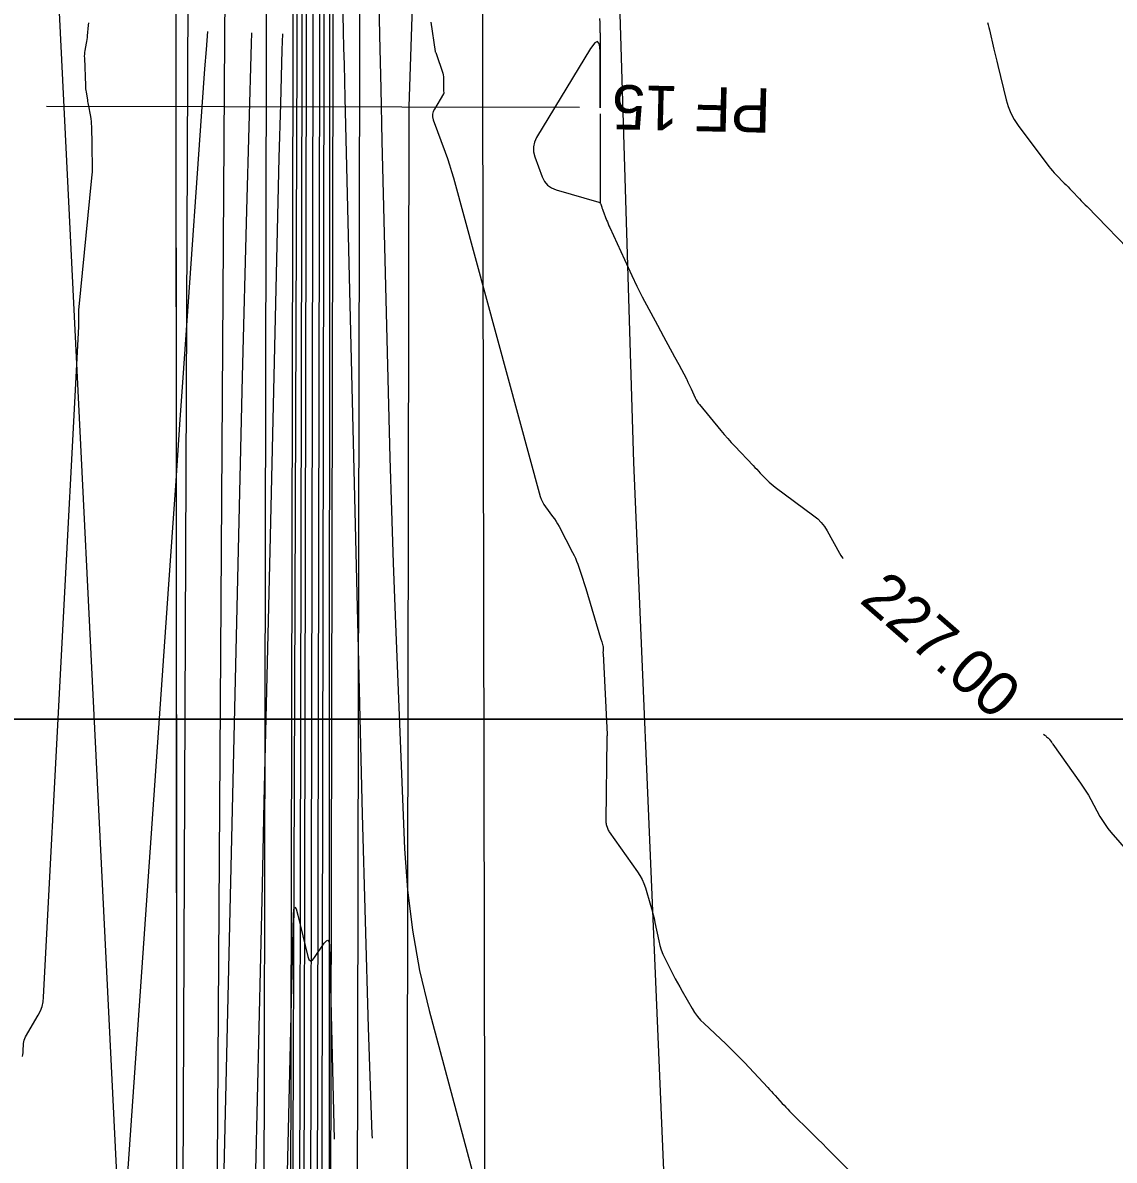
# Model space of a CAD drawing. Extents: x -534410 to -534262, y -1190162 to -1189584.
# Drawn here: x -534372.92 to -534348.35, y -1189804.39 to -1189778.79 of the extents above; entities that cross this region are included whole.
import ezdxf

# ---------------------------------------------------------------- set-up
doc = ezdxf.new("R2010")
doc.units = 0
for name, color, linetype in [('30', 7, 'Continuous'), ('31', 7, 'Continuous'), ('40', 7, 'Continuous'), ('_linie', 7, 'Continuous'), ('_N_osa', 7, 'Continuous'), ('_N_tenká', 7, 'Continuous'), ('_N_tenká_velmi', 7, 'Continuous'), ('_N_text', 7, 'Continuous'), ('_rámeček', 7, 'Continuous'), ('_tenka', 7, 'Continuous'), ('Default', 7, 'Continuous'), ('Hranice parcel', 7, 'Continuous')]:
    doc.layers.add(name, color=color, linetype=linetype)

msp = doc.modelspace()

# ---------------------------------------------------------------- linework, layer by layer
at = {"layer": '30'}
for points in [[(-534364.917, -1189777.897), (-534364.89, -1189779.084), (-534364.863, -1189780.271), (-534364.835, -1189781.459), (-534364.806, -1189782.646), (-534364.69, -1189787.402), (-534364.659, -1189788.586), (-534364.623, -1189789.769), (-534364.583, -1189790.952), (-534364.538, -1189792.135), (-534364.327, -1189797.385), (-534364.264, -1189798.305), (-534364.151, -1189799.218), (-534363.988, -1189800.123), (-534363.773, -1189801.02), (-534362.475, -1189805.863)], [(-534372.929, -1189802.057), (-534372.921, -1189802.017), (-534372.916, -1189801.976), (-534372.913, -1189801.935), (-534372.906, -1189801.768), (-534372.902, -1189801.728), (-534372.893, -1189801.688), (-534372.879, -1189801.65), (-534372.86, -1189801.614), (-534372.574, -1189801.126), (-534372.525, -1189801.031), (-534372.489, -1189800.933), (-534372.465, -1189800.83), (-534372.453, -1189800.724), (-534371.663, -1189785.627), (-534371.661, -1189785.597), (-534371.661, -1189785.567), (-534371.66, -1189785.537), (-534371.661, -1189785.507), (-534371.664, -1189785.386), (-534371.664, -1189785.356), (-534371.663, -1189785.326), (-534371.662, -1189785.296), (-534371.659, -1189785.266), (-534371.365, -1189782.288), (-534371.359, -1189782.22), (-534371.356, -1189782.153), (-534371.354, -1189782.085), (-534371.354, -1189782.017), (-534371.362, -1189781.623), (-534371.362, -1189781.597), (-534371.363, -1189781.558), (-534371.363, -1189781.545), (-534371.371, -1189781.129), (-534371.373, -1189781.072), (-534371.378, -1189781.015), (-534371.385, -1189780.959), (-534371.394, -1189780.902), (-534371.442, -1189780.635), (-534371.448, -1189780.6), (-534371.455, -1189780.564), (-534371.461, -1189780.529), (-534371.467, -1189780.493), (-534371.491, -1189780.351), (-534371.496, -1189780.316), (-534371.5, -1189780.28), (-534371.503, -1189780.244), (-534371.505, -1189780.208), (-534371.529, -1189779.589), (-534371.53, -1189779.547), (-534371.528, -1189779.505), (-534371.524, -1189779.463), (-534371.518, -1189779.421), (-534371.488, -1189779.255), (-534371.481, -1189779.213), (-534371.475, -1189779.172), (-534371.469, -1189779.13), (-534371.465, -1189779.088), (-534371.442, -1189778.847), (-534371.437, -1189778.793)], [(-534359.934, -1189778.7), (-534359.932, -1189778.799), (-534359.931, -1189778.844), (-534359.93, -1189778.89), (-534359.927, -1189778.982), (-534359.927, -1189779.005), (-534359.926, -1189779.028), (-534359.926, -1189779.05), (-534359.926, -1189779.073), (-534359.926, -1189780.616), (-534359.926, -1189780.639), (-534359.926, -1189780.661), (-534359.925, -1189780.684), (-534359.925, -1189780.707), (-534359.925, -1189780.684), (-534359.926, -1189780.661), (-534359.926, -1189780.639), (-534359.926, -1189780.616), (-534359.926, -1189779.436), (-534359.939, -1189779.279), (-534359.979, -1189779.217), (-534360.045, -1189779.249), (-534360.138, -1189779.377), (-534361.354, -1189781.377), (-534361.404, -1189781.481), (-534361.427, -1189781.588), (-534361.425, -1189781.697), (-534361.396, -1189781.809), (-534361.229, -1189782.262), (-534361.178, -1189782.365), (-534361.109, -1189782.448), (-534361.021, -1189782.512), (-534360.915, -1189782.555), (-534359.955, -1189782.835), (-534359.94, -1189782.841), (-534359.927, -1189782.85), (-534359.917, -1189782.862), (-534359.91, -1189782.877), (-534359.887, -1189782.943), (-534359.881, -1189782.96), (-534359.875, -1189782.976), (-534359.869, -1189782.993), (-534359.862, -1189783.009), (-534359.776, -1189783.234), (-534359.759, -1189783.277), (-534359.742, -1189783.319), (-534359.724, -1189783.362), (-534359.705, -1189783.403), (-534359.29, -1189784.304), (-534359.207, -1189784.484), (-534359.096, -1189784.724), (-534359.068, -1189784.784), (-534359.039, -1189784.844), (-534359.009, -1189784.903), (-534358.978, -1189784.961), (-534358.632, -1189785.602), (-534358.494, -1189785.858), (-534358.25, -1189786.31), (-534358.154, -1189786.488), (-534357.981, -1189786.808), (-534357.972, -1189786.826), (-534357.962, -1189786.845), (-534357.953, -1189786.863), (-534357.945, -1189786.882), (-534357.876, -1189787.032), (-534357.781, -1189787.238), (-534357.761, -1189787.278), (-534357.738, -1189787.317), (-534357.713, -1189787.353), (-534357.686, -1189787.389), (-534357.205, -1189787.971), (-534357.128, -1189788.062), (-534357.05, -1189788.152), (-534356.97, -1189788.24), (-534356.889, -1189788.327), (-534356.477, -1189788.761), (-534356.437, -1189788.802), (-534356.398, -1189788.844), (-534356.357, -1189788.886), (-534356.317, -1189788.928), (-534356.156, -1189789.094), (-534356.115, -1189789.135), (-534356.073, -1189789.174), (-534356.029, -1189789.211), (-534355.983, -1189789.246), (-534355.114, -1189789.888), (-534355.024, -1189789.961), (-534354.944, -1189790.043), (-534354.873, -1189790.133), (-534354.812, -1189790.231), (-534354.533, -1189790.732), (-534354.5, -1189790.787), (-534354.463, -1189790.839), (-534354.454, -1189790.851)], [(-534368.572, -1189812.408), (-534367.974, -1189786.766), (-534367.879, -1189783.012), (-534367.771, -1189779.259), (-534367.763, -1189779.023)], [(-534359.922, -1189780.845), (-534359.922, -1189782.845)], [(-534349.938, -1189794.801), (-534349.91, -1189794.827), (-534349.9, -1189794.836), (-534349.891, -1189794.844), (-534349.881, -1189794.853), (-534349.871, -1189794.861), (-534349.831, -1189794.895), (-534349.821, -1189794.904), (-534349.812, -1189794.913), (-534349.803, -1189794.923), (-534349.795, -1189794.933), (-534349.76, -1189794.981), (-534349.752, -1189794.992), (-534349.743, -1189795.004), (-534349.735, -1189795.015), (-534349.727, -1189795.027), (-534349.106, -1189795.905), (-534349.045, -1189795.995), (-534348.986, -1189796.086), (-534348.93, -1189796.178), (-534348.877, -1189796.273), (-534348.669, -1189796.654), (-534348.614, -1189796.748), (-534348.555, -1189796.838), (-534348.491, -1189796.925), (-534348.422, -1189797.009), (-534347.865, -1189797.651)], [(-534367.679, -1189830.441), (-534367.447, -1189823.822), (-534367.391, -1189822.167), (-534367.34, -1189820.512), (-534367.294, -1189818.856), (-534367.253, -1189817.201), (-534366.829, -1189798.889), (-534366.819, -1189798.744), (-534366.799, -1189798.695), (-534366.77, -1189798.739), (-534366.73, -1189798.878), (-534366.506, -1189799.806), (-534366.479, -1189799.878), (-534366.444, -1189799.907), (-534366.402, -1189799.892), (-534366.351, -1189799.834), (-534366.134, -1189799.511), (-534366.086, -1189799.452), (-534366.051, -1189799.438), (-534366.029, -1189799.469), (-534366.02, -1189799.544), (-534365.914, -1189803.919)]]:
    msp.add_lwpolyline(points, dxfattribs=at)
at = {"layer": '31'}
for points in [[(-534365.74, -1189777.481), (-534365.707, -1189778.983), (-534365.698, -1189779.359), (-534365.689, -1189779.735), (-534365.68, -1189780.11), (-534365.671, -1189780.486), (-534365.279, -1189796.604), (-534365.216, -1189799.007), (-534365.143, -1189801.409), (-534365.061, -1189803.811), (-534365.057, -1189803.898)], [(-534363.733, -1189778.785), (-534363.639, -1189779.439), (-534363.638, -1189779.443), (-534363.637, -1189779.448), (-534363.635, -1189779.452), (-534363.632, -1189779.456), (-534363.622, -1189779.471), (-534363.619, -1189779.475), (-534363.617, -1189779.479), (-534363.615, -1189779.484), (-534363.614, -1189779.488), (-534363.466, -1189779.93), (-534363.463, -1189779.94), (-534363.46, -1189779.95), (-534363.458, -1189779.96), (-534363.456, -1189779.97), (-534363.45, -1189780.011), (-534363.449, -1189780.021), (-534363.448, -1189780.031), (-534363.448, -1189780.041), (-534363.447, -1189780.052), (-534363.447, -1189780.314), (-534363.447, -1189780.331), (-534363.446, -1189780.365), (-534363.446, -1189780.382), (-534363.446, -1189780.386), (-534363.447, -1189780.39), (-534363.448, -1189780.394), (-534363.45, -1189780.397), (-534363.656, -1189780.736), (-534363.683, -1189780.794), (-534363.697, -1189780.854), (-534363.695, -1189780.915), (-534363.679, -1189780.978), (-534363.411, -1189781.707), (-534363.36, -1189781.85), (-534363.312, -1189781.994), (-534363.267, -1189782.139), (-534363.226, -1189782.285), (-534361.271, -1189789.455), (-534361.25, -1189789.518), (-534361.224, -1189789.579), (-534361.192, -1189789.636), (-534361.154, -1189789.691), (-534360.992, -1189789.905), (-534360.953, -1189789.959), (-534360.916, -1189790.015), (-534360.881, -1189790.072), (-534360.849, -1189790.131), (-534360.542, -1189790.717), (-534360.51, -1189790.781), (-534360.48, -1189790.847), (-534360.453, -1189790.913), (-534360.428, -1189790.98), (-534360.333, -1189791.252), (-534360.31, -1189791.32), (-534360.288, -1189791.388), (-534360.266, -1189791.456), (-534360.245, -1189791.525), (-534359.913, -1189792.647), (-534359.907, -1189792.667), (-534359.901, -1189792.686), (-534359.895, -1189792.706), (-534359.888, -1189792.726), (-534359.859, -1189792.817), (-534359.855, -1189792.831), (-534359.853, -1189792.845), (-534359.852, -1189792.859), (-534359.853, -1189792.874), (-534359.857, -1189792.932), (-534359.858, -1189792.947), (-534359.859, -1189792.961), (-534359.859, -1189792.976), (-534359.858, -1189792.99), (-534359.767, -1189794.809), (-534359.767, -1189794.815), (-534359.767, -1189794.821), (-534359.767, -1189794.828), (-534359.767, -1189794.834), (-534359.769, -1189794.859), (-534359.77, -1189794.871), (-534359.77, -1189794.884), (-534359.797, -1189796.744), (-534359.796, -1189796.767), (-534359.794, -1189796.79), (-534359.79, -1189796.812), (-534359.784, -1189796.834), (-534359.757, -1189796.923), (-534359.749, -1189796.945), (-534359.74, -1189796.965), (-534359.729, -1189796.986), (-534359.716, -1189797.005), (-534359.081, -1189797.899), (-534359.026, -1189797.984), (-534358.978, -1189798.072), (-534358.938, -1189798.164), (-534358.905, -1189798.26), (-534358.787, -1189798.65), (-534358.759, -1189798.747), (-534358.733, -1189798.846), (-534358.71, -1189798.945), (-534358.688, -1189799.044), (-534358.604, -1189799.459), (-534358.58, -1189799.56), (-534358.549, -1189799.659), (-534358.511, -1189799.755), (-534358.467, -1189799.849), (-534358.278, -1189800.219), (-534358.23, -1189800.312), (-534358.181, -1189800.403), (-534358.131, -1189800.494), (-534358.079, -1189800.585), (-534357.853, -1189800.976), (-534357.795, -1189801.069), (-534357.731, -1189801.157), (-534357.66, -1189801.24), (-534357.583, -1189801.318), (-534357.095, -1189801.777), (-534356.988, -1189801.879), (-534356.882, -1189801.983), (-534356.778, -1189802.089), (-534356.676, -1189802.196), (-534356.148, -1189802.757), (-534356.107, -1189802.801), (-534356.066, -1189802.845), (-534356.025, -1189802.889), (-534355.985, -1189802.934), (-534355.824, -1189803.113), (-534355.783, -1189803.157), (-534355.742, -1189803.201), (-534355.7, -1189803.244), (-534355.657, -1189803.287), (-534355.124, -1189803.815), (-534355.021, -1189803.917), (-534354.918, -1189804.019), (-534354.816, -1189804.122), (-534354.713, -1189804.225), (-534354.19, -1189804.755)], [(-534351.2, -1189778.79), (-534351.186, -1189778.845), (-534351.172, -1189778.9), (-534351.159, -1189778.955), (-534351.058, -1189779.39), (-534351.036, -1189779.481), (-534351.015, -1189779.572), (-534350.993, -1189779.663), (-534350.971, -1189779.754), (-534350.784, -1189780.526), (-534350.738, -1189780.682), (-534350.677, -1189780.83), (-534350.601, -1189780.972), (-534350.51, -1189781.106), (-534349.819, -1189782.026), (-534349.78, -1189782.076), (-534349.74, -1189782.125), (-534349.698, -1189782.172), (-534349.654, -1189782.218), (-534349.474, -1189782.402), (-534349.431, -1189782.446), (-534349.388, -1189782.49), (-534349.345, -1189782.534), (-534349.303, -1189782.578), (-534349.132, -1189782.756), (-534349.089, -1189782.8), (-534349.046, -1189782.844), (-534349.003, -1189782.889), (-534348.96, -1189782.933), (-534347.824, -1189784.101)], [(-534370.922, -1189809.965), (-534369.649, -1189791.643), (-534369.561, -1189790.374), (-534369.472, -1189789.105), (-534369.383, -1189787.836), (-534369.295, -1189786.567), (-534368.823, -1189779.835), (-534368.789, -1189779.394), (-534368.754, -1189778.99)], [(-534368.595, -1189844.62), (-534368.288, -1189828.137), (-534368.272, -1189827.381), (-534368.254, -1189826.626), (-534368.232, -1189825.87), (-534368.207, -1189825.115), (-534368.101, -1189822.093), (-534368.075, -1189821.337), (-534368.052, -1189820.581), (-534368.031, -1189819.826), (-534368.012, -1189819.07), (-534367.528, -1189798.201), (-534367.485, -1189796.321), (-534367.441, -1189794.441), (-534367.397, -1189792.561), (-534367.353, -1189790.681), (-534367.147, -1189781.836), (-534367.116, -1189780.619), (-534367.081, -1189779.401), (-534367.07, -1189779.047)]]:
    msp.add_lwpolyline(points, dxfattribs=at)
at = {"layer": '_linie'}
for points in [[(-534366.12, -1189620.81), (-534364.52, -1189627.2), (-534365.69, -1189653.8), (-534366.76, -1189684.81), (-534368.14, -1189748.73), (-534368.38, -1189779.14), (-534368.65, -1189820.64), (-534368.59, -1189847.58), (-534367.2, -1189913.8)], [(-534363.12, -1189621.02), (-534362.79, -1189621.58), (-534361.82, -1189627.79), (-534363.46, -1189653.55), (-534365.47, -1189684.77), (-534366.65, -1189748.83), (-534366.75, -1189779.47), (-534366.9, -1189820.47), (-534366.95, -1189846.72), (-534366.338, -1189888.804), (-534363.85, -1189911.95), (-534357.07, -1189929.19), (-534352.334, -1189940.856)], [(-534359.03, -1189621.26), (-534359.41, -1189621.83), (-534360.84, -1189627.76), (-534362.92, -1189653.56), (-534364.64, -1189685), (-534365.94, -1189748.9), (-534366.02, -1189779.52), (-534366.03, -1189820.5), (-534366.48, -1189846.73), (-534365.511, -1189888.873), (-534362.72, -1189912.12), (-534356.62, -1189928.64), (-534351.589, -1189940.594)]]:
    msp.add_lwpolyline(points, dxfattribs=at)
at = {"layer": '_N_osa'}
msp.add_lwpolyline([(-534351.95, -1189940.722), (-534356.845, -1189928.915), (-534363.285, -1189912.035), (-534365.925, -1189888.838), (-534366.715, -1189846.725), (-534366.465, -1189820.485), (-534366.385, -1189779.495), (-534366.295, -1189748.865), (-534365.055, -1189684.885), (-534363.19, -1189653.555), (-534361.333, -1189627.822)], dxfattribs=at)
at = {"layer": '_N_tenká'}
for points in [[(-534352.92, -1189941.124), (-534357.821, -1189929.303), (-534364.313, -1189912.285), (-534366.973, -1189888.908), (-534367.765, -1189846.73), (-534367.515, -1189820.479), (-534367.435, -1189779.492), (-534367.345, -1189748.853), (-534366.104, -1189684.844), (-534364.238, -1189653.486), (-534362.424, -1189628.352), (-534361.782, -1189627.792)], [(-534352.089, -1189940.779), (-534356.984, -1189928.97), (-534363.432, -1189912.071), (-534366.074, -1189888.848), (-534366.865, -1189846.726), (-534366.615, -1189820.484), (-534366.535, -1189779.495), (-534366.445, -1189748.863), (-534365.205, -1189684.879), (-534363.34, -1189653.545), (-534361.483, -1189627.812)], [(-534351.812, -1189940.664), (-534356.706, -1189928.86), (-534363.138, -1189911.999), (-534365.775, -1189888.828), (-534366.565, -1189846.724), (-534366.315, -1189820.486), (-534366.235, -1189779.495), (-534366.145, -1189748.867), (-534364.905, -1189684.891), (-534363.04, -1189653.565), (-534361.184, -1189627.831)], [(-534350.98, -1189940.319), (-534355.869, -1189928.527), (-534362.257, -1189911.785), (-534364.876, -1189888.769), (-534365.665, -1189846.72), (-534365.415, -1189820.491), (-534365.335, -1189779.498), (-534365.245, -1189748.877), (-534364.006, -1189684.926), (-534362.142, -1189653.624), (-534360.329, -1189628.488), (-534360.884, -1189627.851)]]:
    msp.add_lwpolyline(points, dxfattribs=at)
at = {"layer": '_N_tenká_velmi'}
for points in [[(-534352.366, -1189940.894), (-534357.263, -1189929.081), (-534363.726, -1189912.142), (-534366.374, -1189888.868), (-534367.165, -1189846.727), (-534366.915, -1189820.482), (-534366.835, -1189779.494), (-534366.745, -1189748.86), (-534365.505, -1189684.867), (-534363.639, -1189653.525), (-534361.782, -1189627.792)], [(-534352.181, -1189940.817), (-534357.077, -1189929.007), (-534363.53, -1189912.095), (-534366.174, -1189888.855), (-534366.965, -1189846.726), (-534366.715, -1189820.484), (-534366.635, -1189779.494), (-534366.545, -1189748.862), (-534365.305, -1189684.875), (-534363.439, -1189653.539), (-534361.583, -1189627.805)], [(-534351.719, -1189940.626), (-534356.613, -1189928.823), (-534363.04, -1189911.975), (-534365.675, -1189888.822), (-534366.465, -1189846.724), (-534366.215, -1189820.486), (-534366.135, -1189779.496), (-534366.045, -1189748.868), (-534364.805, -1189684.895), (-534362.941, -1189653.571), (-534361.084, -1189627.838)], [(-534351.534, -1189940.549), (-534356.427, -1189928.749), (-534362.844, -1189911.928), (-534365.475, -1189888.808), (-534366.265, -1189846.723), (-534366.015, -1189820.488), (-534365.935, -1189779.496), (-534365.845, -1189748.87), (-534364.605, -1189684.903), (-534362.741, -1189653.585), (-534360.884, -1189627.851)]]:
    msp.add_lwpolyline(points, dxfattribs=at)
at = {"layer": '_N_text'}
msp.add_lwpolyline([(-534360.387, -1189780.703), (-534372.387, -1189780.676)], dxfattribs=at)
at = {"layer": '_rámeček'}
for points in [[(-534410.126, -1189689.47), (-534261.626, -1189689.47), (-534261.626, -1189794.47), (-534410.126, -1189794.47)], [(-534410.126, -1189794.47), (-534261.626, -1189794.47), (-534261.626, -1189899.47), (-534410.126, -1189899.47)]]:
    msp.add_lwpolyline(points, close=True, dxfattribs=at)
at = {"layer": '_tenka'}
for points in [[(-534349.13, -1189939.73), (-534354.63, -1189926.96), (-534362.03, -1189907.65), (-534364.521, -1189888.74), (-534364.47, -1189846.64), (-534364.29, -1189820.63), (-534364.22, -1189780.69), (-534363.18, -1189749.38), (-534362.5, -1189685.39), (-534360.27, -1189651.6), (-534357.03, -1189627.34), (-534354.77, -1189620.37)], [(-534366.12, -1189620.81), (-534364.52, -1189627.2), (-534365.69, -1189653.8), (-534366.76, -1189684.81), (-534368.14, -1189748.73), (-534368.38, -1189779.14), (-534368.65, -1189820.64), (-534368.59, -1189847.58), (-534367.2, -1189913.8)], [(-534366.12, -1189620.81), (-534364.52, -1189627.2), (-534365.69, -1189653.8), (-534366.76, -1189684.81), (-534368.14, -1189748.73), (-534368.38, -1189779.14), (-534368.65, -1189820.64), (-534368.59, -1189847.58), (-534367.2, -1189913.8)], [(-534363.12, -1189621.02), (-534362.79, -1189621.58), (-534361.82, -1189627.79), (-534363.46, -1189653.55), (-534365.47, -1189684.77), (-534366.65, -1189748.83), (-534366.75, -1189779.47), (-534366.9, -1189820.47), (-534366.95, -1189846.72), (-534366.338, -1189888.804), (-534363.85, -1189911.95), (-534357.07, -1189929.19), (-534352.334, -1189940.856)], [(-534363.12, -1189621.02), (-534362.79, -1189621.58), (-534361.82, -1189627.79), (-534363.46, -1189653.55), (-534365.47, -1189684.77), (-534366.65, -1189748.83), (-534366.75, -1189779.47), (-534366.9, -1189820.47), (-534366.95, -1189846.72), (-534366.338, -1189888.804), (-534363.85, -1189911.95), (-534357.07, -1189929.19), (-534352.334, -1189940.856)], [(-534359.03, -1189621.26), (-534359.41, -1189621.83), (-534360.84, -1189627.76), (-534362.92, -1189653.56), (-534364.64, -1189685), (-534365.94, -1189748.9), (-534366.02, -1189779.52), (-534366.03, -1189820.5), (-534366.48, -1189846.73), (-534365.511, -1189888.873), (-534362.72, -1189912.12), (-534356.62, -1189928.64), (-534351.589, -1189940.594)], [(-534359.03, -1189621.26), (-534359.41, -1189621.83), (-534360.84, -1189627.76), (-534362.92, -1189653.56), (-534364.64, -1189685), (-534365.94, -1189748.9), (-534366.02, -1189779.52), (-534366.03, -1189820.5), (-534366.48, -1189846.73), (-534365.511, -1189888.873), (-534362.72, -1189912.12), (-534356.62, -1189928.64), (-534351.589, -1189940.594)], [(-534368.65, -1189626.81), (-534368.65, -1189626.81), (-534367.31, -1189654.04), (-534367.67, -1189685.23), (-534369.56, -1189748.93), (-534369.48, -1189778.6), (-534369.45, -1189820.62), (-534369.45, -1189847.87), (-534371.206, -1189896.071), (-534372.39, -1189914.47)]]:
    msp.add_lwpolyline(points, dxfattribs=at)
at = {"layer": 'Default'}
msp.add_line((-534369.48, -1189778.6), (-534369.45, -1189820.62), dxfattribs=at)
msp.add_lwpolyline([(-534349.13, -1189939.73), (-534354.63, -1189926.96), (-534362.03, -1189907.65), (-534364.521, -1189888.74), (-534364.47, -1189846.64), (-534364.29, -1189820.63), (-534364.22, -1189780.69), (-534363.18, -1189749.38), (-534362.5, -1189685.39), (-534360.27, -1189651.6), (-534357.03, -1189627.34), (-534354.77, -1189620.37)], dxfattribs=at)
at = {"layer": 'Hranice parcel'}
msp.add_line((-534369.38, -1189820.8), (-534369.14, -1189764.19), dxfattribs=at)
for points in [[(-534359.48, -1189697.97), (-534362.6, -1189764.35), (-534362.34, -1189901.56)], [(-534359.48, -1189697.97), (-534360.42, -1189747.8), (-534359.17, -1189788.69), (-534356.86, -1189843.2), (-534358.53, -1189915.98)], [(-534369.38, -1189820.8), (-534370.35, -1189813.98), (-534372.65, -1189767.31), (-534373.49, -1189759.21)]]:
    msp.add_lwpolyline(points, dxfattribs=at)

# ---------------------------------------------------------------- texts
at = {"layer": '40'}
msp.add_text('227.00', height=1, rotation=318.8345, dxfattribs=at).set_placement((-534354.108, -1189791.819))
at = {"layer": '_N_text'}
msp.add_text('PF 15', height=1, rotation=178.6938, dxfattribs=at).set_placement((-534356.073, -1189780.272))

doc.saveas('drawing.dxf')
